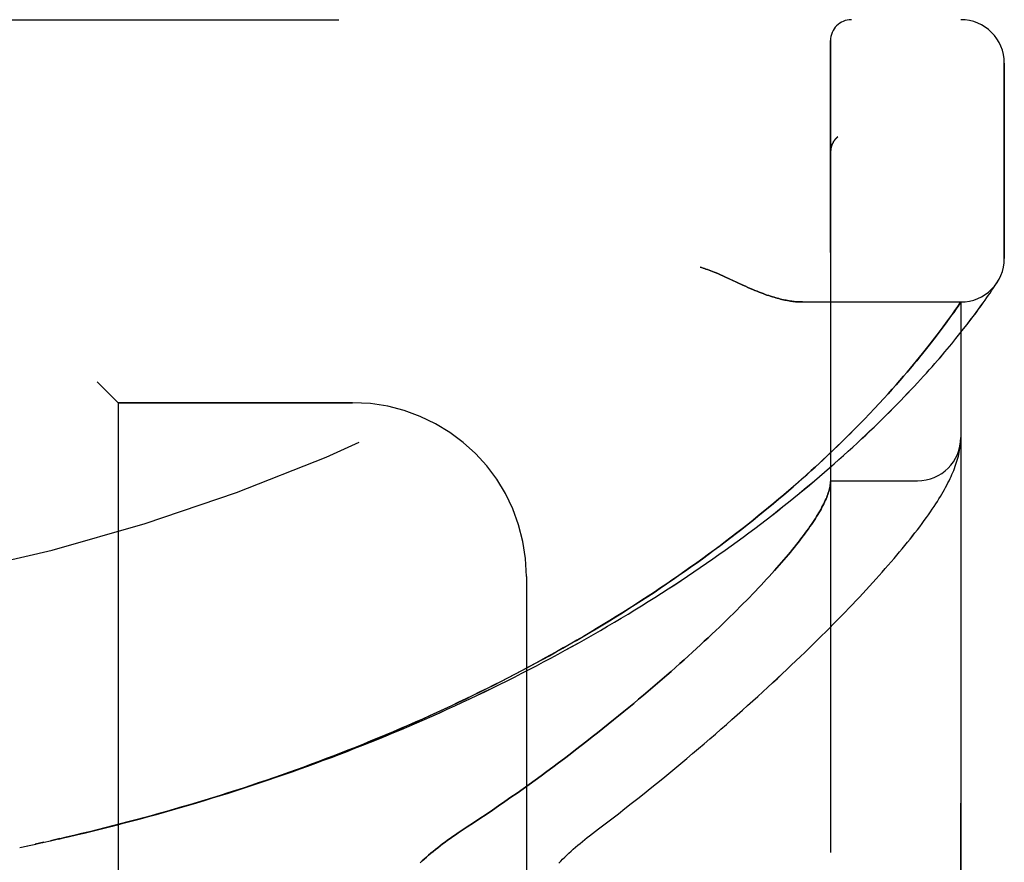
# Model space of a CAD drawing. Header units: inches. Extents: x 0 to 212, y 0 to 138.
# Tile 265 of 269: x 110.9 to 112.32, y 92.8 to 94.02. Entities that reach past the tile are written whole.
import ezdxf

# ---------------------------------------------------------------- set-up
doc = ezdxf.new("R2010")
doc.units = ezdxf.units.IN
doc.header["$LTSCALE"] = 11.6875
doc.header["$MEASUREMENT"] = 0
doc.linetypes.add('HIDDEN', pattern=[0.2, 0.1, -0.1])
doc.layers.add('LEFTHAND_DOOR_ASSEMBLY', color=7, linetype='CONTINUOUS')
doc.layers.add('RIGHTHAND_DOOR_ASSEMBLY', color=7, linetype='CONTINUOUS')

msp = doc.modelspace()

# ---------------------------------------------------------------- linework, layer by layer
at = {"layer": 'LEFTHAND_DOOR_ASSEMBLY', "color": 8, "linetype": 'HIDDEN'}
for p, q in [((110.1951, 94.0159), (112.2588, 94.0159)), ((112.0713, 91.3434), (112.0713, 93.9859)), ((112.3213, 93.6722), (112.3213, 93.9534)), ((112.0816, 93.8472), (112.0814, 93.8471)), ((112.0713, 93.8248), (112.0713, 93.8246)), ((111.9368, 93.6378), (111.945, 93.634)), ((112.3058, 93.63), (112.3077, 93.6328)), ((112.3077, 93.6328), (112.3096, 93.6356)), ((112.3096, 93.6356), (112.3116, 93.6386)), ((112.3113, 93.6382), (112.3109, 93.6377)), ((112.3113, 93.6382), (112.3116, 93.6386)), ((112.2963, 93.616), (112.2987, 93.6194)), ((112.2987, 93.6194), (112.3008, 93.6224)), ((112.3008, 93.6224), (112.3035, 93.6265)), ((112.3035, 93.6265), (112.3058, 93.63)), ((112.0308, 93.6097), (112.2588, 93.6097)), ((112.2534, 93.6019), (112.2588, 93.6097)), ((112.2588, 91.7197), (112.2588, 93.6097)), ((112.2844, 93.5993), (112.2878, 93.6039)), ((112.2878, 93.6039), (112.2909, 93.6083)), ((112.2909, 93.6083), (112.2937, 93.6123)), ((112.2937, 93.6123), (112.2963, 93.616)), ((112.241, 93.5843), (112.2444, 93.589)), ((112.2444, 93.589), (112.2475, 93.5934)), ((112.2475, 93.5934), (112.2503, 93.5974)), ((112.2503, 93.5974), (112.2534, 93.6019)), ((112.2724, 93.5833), (112.2767, 93.5889)), ((112.2767, 93.5889), (112.2807, 93.5943)), ((112.2807, 93.5943), (112.2844, 93.5993)), ((112.2334, 93.574), (112.2374, 93.5793)), ((112.2374, 93.5793), (112.241, 93.5843)), ((112.2628, 93.5709), (112.2678, 93.5772)), ((112.2678, 93.5772), (112.2724, 93.5833)), ((112.2215, 93.5582), (112.2247, 93.5624)), ((112.2247, 93.5624), (112.2292, 93.5683)), ((112.2292, 93.5683), (112.2334, 93.574)), ((112.2518, 93.5571), (112.2575, 93.5641)), ((112.2575, 93.5641), (112.2628, 93.5709)), ((112.2112, 93.5449), (112.2148, 93.5495)), ((112.2148, 93.5495), (112.2182, 93.5539)), ((112.2182, 93.5539), (112.2215, 93.5582)), ((112.2457, 93.5496), (112.2518, 93.5571)), ((112.1995, 93.5304), (112.2035, 93.5354)), ((112.2035, 93.5354), (112.2074, 93.5402)), ((112.2074, 93.5402), (112.2112, 93.5449)), ((112.1862, 93.5143), (112.1908, 93.5198)), ((112.1908, 93.5198), (112.1952, 93.5252)), ((112.1952, 93.5252), (112.1995, 93.5304)), ((112.1764, 93.5028), (112.1814, 93.5087)), ((112.1814, 93.5087), (112.1862, 93.5143)), ((111.0163, 93.4947), (111.0463, 93.4647)), ((112.16, 93.4841), (112.1657, 93.4905)), ((112.1657, 93.4905), (112.1712, 93.4968)), ((112.1712, 93.4968), (112.1764, 93.5028)), ((112.1479, 93.4707), (112.1541, 93.4775)), ((112.1541, 93.4775), (112.16, 93.4841)), ((111.0463, 93.4647), (111.0463, 91.8647)), ((111.3838, 93.4647), (111.0463, 93.4647)), ((112.1345, 93.4563), (112.1414, 93.4636)), ((112.1414, 93.4636), (112.1479, 93.4707)), ((112.12, 93.441), (112.1274, 93.4488)), ((112.1274, 93.4488), (112.1345, 93.4563)), ((112.2582, 93.4041), (112.2583, 93.4048)), ((112.2583, 93.4054), (112.2584, 93.4061)), ((112.2583, 93.4048), (112.2583, 93.4054)), ((112.2584, 93.4061), (112.2585, 93.4068)), ((112.2585, 93.4075), (112.2586, 93.4082)), ((112.2585, 93.4068), (112.2585, 93.4075)), ((112.2586, 93.4089), (112.2587, 93.4096)), ((112.2586, 93.4082), (112.2586, 93.4089)), ((112.2578, 93.4012), (112.2579, 93.402)), ((112.2579, 93.402), (112.258, 93.4027)), ((112.258, 93.4027), (112.2581, 93.4034)), ((112.2581, 93.4034), (112.2582, 93.4041)), ((112.0713, 93.3522), (112.1963, 93.3522)), ((111.6338, 93.2147), (111.6338, 92.1147)), ((110.9048, 92.8247), (110.9163, 92.8271)), ((110.9159, 92.827), (110.9279, 92.8296)), ((110.9271, 92.8294), (110.9395, 92.8321)), ((110.9382, 92.8318), (110.9511, 92.8347)), ((110.9493, 92.8343), (110.9627, 92.8373))]:
    msp.add_line(p, q, dxfattribs=at)
for points in [[(112.0775, 93.8429), (112.0777, 93.8431), (112.0779, 93.8433), (112.078, 93.8436), (112.0782, 93.8438), (112.0784, 93.844), (112.0786, 93.8443), (112.0788, 93.8445), (112.079, 93.8447), (112.0792, 93.8449), (112.0794, 93.8451), (112.0796, 93.8453), (112.0798, 93.8456), (112.08, 93.8458), (112.0802, 93.846), (112.0804, 93.8462), (112.0807, 93.8464), (112.0809, 93.8466), (112.0811, 93.8468), (112.0814, 93.847), (112.0816, 93.8472)], [(112.0733, 93.8355), (112.0731, 93.835), (112.0729, 93.8344), (112.0727, 93.8338), (112.0725, 93.8332), (112.0724, 93.8326), (112.0722, 93.832), (112.0721, 93.8314), (112.0719, 93.8308), (112.0718, 93.8302), (112.0717, 93.8296), (112.0716, 93.829), (112.0715, 93.8284), (112.0715, 93.8277), (112.0714, 93.8271), (112.0713, 93.8265), (112.0713, 93.8259), (112.0713, 93.8252), (112.0713, 93.8248)], [(112.0775, 93.8429), (112.0771, 93.8424), (112.0768, 93.8419), (112.0764, 93.8414), (112.0761, 93.8409), (112.0758, 93.8404), (112.0755, 93.8399), (112.0752, 93.8394), (112.0749, 93.8389), (112.0746, 93.8383), (112.0743, 93.8378), (112.0741, 93.8372), (112.0738, 93.8367), (112.0736, 93.8361), (112.0733, 93.8355)], [(111.8838, 93.6597), (111.8858, 93.6591), (111.8879, 93.6585), (111.89, 93.6578), (111.8921, 93.6571), (111.8943, 93.6563), (111.8966, 93.6555), (111.899, 93.6546), (111.9014, 93.6536), (111.9041, 93.6526), (111.9069, 93.6514), (111.9099, 93.6501), (111.9131, 93.6487), (111.9165, 93.6472), (111.9201, 93.6455)], [(111.9201, 93.6455), (111.9281, 93.6418), (111.9368, 93.6378)], [(111.945, 93.634), (111.9488, 93.6323), (111.9524, 93.6307), (111.9559, 93.6291), (111.9593, 93.6277), (111.9625, 93.6263), (111.9657, 93.6251), (111.9687, 93.6239), (111.9716, 93.6227), (111.9745, 93.6217), (111.9772, 93.6206), (111.9799, 93.6197), (111.9825, 93.6188), (111.9851, 93.618), (111.9876, 93.6172), (111.99, 93.6164), (111.9924, 93.6157), (111.9947, 93.6151), (111.997, 93.6145), (111.9992, 93.6139), (112.0014, 93.6134), (112.0035, 93.6129), (112.0056, 93.6125), (112.0076, 93.6121), (112.0096, 93.6117), (112.0116, 93.6113), (112.0135, 93.611), (112.0154, 93.6108), (112.0172, 93.6105), (112.0191, 93.6103), (112.0208, 93.6101), (112.0226, 93.61), (112.0243, 93.6099), (112.0259, 93.6098), (112.0276, 93.6097), (112.0292, 93.6097), (112.0308, 93.6097)], [(110.9627, 92.8373), (110.9743, 92.8399), (110.9859, 92.8426), (110.9975, 92.8454), (111.0091, 92.8482), (111.0207, 92.851), (111.0323, 92.8539), (111.0438, 92.8569), (111.0554, 92.8599), (111.067, 92.8629), (111.0786, 92.866), (111.0901, 92.8691), (111.1017, 92.8723), (111.1132, 92.8755), (111.1248, 92.8788), (111.1363, 92.8821), (111.1479, 92.8855), (111.1594, 92.8889), (111.1709, 92.8924), (111.1824, 92.8959), (111.1939, 92.8994), (111.2054, 92.903), (111.2168, 92.9067), (111.2283, 92.9104), (111.2397, 92.9142), (111.2512, 92.918), (111.2626, 92.9218), (111.274, 92.9257), (111.2854, 92.9297), (111.2967, 92.9336), (111.3081, 92.9377), (111.3194, 92.9418), (111.3308, 92.9459), (111.3421, 92.9501), (111.3534, 92.9543), (111.3646, 92.9586), (111.3759, 92.9629), (111.3871, 92.9673), (111.3983, 92.9717), (111.4095, 92.9762), (111.4206, 92.9807), (111.4318, 92.9853), (111.4429, 92.9899), (111.454, 92.9946), (111.465, 92.9993), (111.476, 93.004), (111.487, 93.0088), (111.498, 93.0137), (111.509, 93.0186), (111.5199, 93.0235), (111.5308, 93.0285), (111.5416, 93.0335), (111.5524, 93.0386), (111.5632, 93.0437), (111.574, 93.0489), (111.5847, 93.0541), (111.5953, 93.0593), (111.606, 93.0646), (111.6166, 93.0699), (111.6271, 93.0753), (111.6377, 93.0807), (111.6481, 93.0862), (111.6586, 93.0917), (111.669, 93.0972), (111.6793, 93.1028), (111.6896, 93.1084), (111.6999, 93.1141), (111.7101, 93.1198), (111.7202, 93.1255), (111.7303, 93.1312), (111.7404, 93.137), (111.7504, 93.1429), (111.7603, 93.1487), (111.7702, 93.1546), (111.78, 93.1606), (111.7898, 93.1665), (111.7995, 93.1725), (111.8091, 93.1785), (111.8187, 93.1846), (111.8282, 93.1906), (111.8377, 93.1967), (111.8471, 93.2028), (111.8564, 93.209), (111.8656, 93.2151), (111.8748, 93.2213), (111.8839, 93.2275), (111.8929, 93.2337), (111.9019, 93.2399), (111.9108, 93.2462), (111.9195, 93.2524), (111.9283, 93.2587), (111.9369, 93.265), (111.9454, 93.2712), (111.9539, 93.2775), (111.9623, 93.2838), (111.9706, 93.2901), (111.9788, 93.2963), (111.9869, 93.3026), (111.9949, 93.3089), (112.0028, 93.3151), (112.0106, 93.3214), (112.0184, 93.3276), (112.026, 93.3338), (112.0335, 93.3401), (112.041, 93.3463), (112.0483, 93.3524), (112.0556, 93.3586), (112.0627, 93.3647), (112.0697, 93.3708), (112.0766, 93.3769), (112.0834, 93.3829), (112.0901, 93.3889), (112.0967, 93.3949), (112.1032, 93.4008), (112.1096, 93.4066), (112.1159, 93.4125), (112.122, 93.4183), (112.1281, 93.424), (112.134, 93.4297), (112.1398, 93.4353), (112.1455, 93.4409), (112.1511, 93.4464), (112.1566, 93.4519), (112.1619, 93.4573), (112.1671, 93.4626), (112.1723, 93.4678), (112.1773, 93.473), (112.1822, 93.4782), (112.187, 93.4832), (112.1917, 93.4882), (112.1962, 93.4931), (112.2007, 93.498), (112.205, 93.5027), (112.2092, 93.5074), (112.2134, 93.512), (112.2174, 93.5165), (112.2213, 93.5209), (112.2251, 93.5253), (112.2288, 93.5296), (112.2324, 93.5338), (112.2358, 93.5379), (112.2392, 93.5419), (112.2457, 93.5496)], [(110.9604, 92.8368), (110.9716, 92.8393), (110.9827, 92.8419), (110.9938, 92.8446), (111.0049, 92.8472), (111.0161, 92.85), (111.0272, 92.8527), (111.0383, 92.8555), (111.0494, 92.8584), (111.0605, 92.8613), (111.0716, 92.8642), (111.0826, 92.8672), (111.0937, 92.8703), (111.1048, 92.8733), (111.1159, 92.8764), (111.1269, 92.8796), (111.138, 92.8828), (111.149, 92.8861), (111.16, 92.8894), (111.171, 92.8927), (111.182, 92.8961), (111.193, 92.8995), (111.204, 92.903), (111.215, 92.9065), (111.226, 92.9101), (111.2369, 92.9137), (111.2478, 92.9174), (111.2588, 92.9211), (111.2697, 92.9248), (111.2806, 92.9286), (111.2914, 92.9325), (111.3023, 92.9364), (111.3131, 92.9403), (111.324, 92.9443), (111.3348, 92.9483), (111.3455, 92.9524), (111.3563, 92.9565), (111.3671, 92.9606), (111.3778, 92.9648), (111.3885, 92.9691), (111.3992, 92.9734), (111.4098, 92.9777), (111.4205, 92.9821), (111.4311, 92.9865), (111.4417, 92.991), (111.4522, 92.9955), (111.4628, 93.0001), (111.4733, 93.0047), (111.4838, 93.0094), (111.4942, 93.0141), (111.5046, 93.0188), (111.515, 93.0236), (111.5254, 93.0284), (111.5357, 93.0333), (111.546, 93.0382), (111.5563, 93.0432), (111.5665, 93.0482), (111.5767, 93.0532), (111.5869, 93.0583), (111.597, 93.0635), (111.6071, 93.0686), (111.6171, 93.0739), (111.6271, 93.0791), (111.6371, 93.0844), (111.647, 93.0897), (111.6569, 93.0951), (111.6668, 93.1005), (111.6766, 93.106), (111.6863, 93.1115), (111.696, 93.117), (111.7057, 93.1225), (111.7153, 93.1281), (111.7248, 93.1338), (111.7343, 93.1394), (111.7438, 93.1451), (111.7532, 93.1509), (111.7625, 93.1566), (111.7718, 93.1624), (111.7811, 93.1683), (111.7902, 93.1741), (111.7993, 93.18), (111.8084, 93.1859), (111.8174, 93.1918), (111.8263, 93.1978), (111.8352, 93.2038), (111.844, 93.2098), (111.8527, 93.2158), (111.8614, 93.2218), (111.8699, 93.2279), (111.8784, 93.234), (111.8869, 93.24), (111.8952, 93.2461), (111.9035, 93.2523), (111.9117, 93.2584), (111.9199, 93.2645), (111.9279, 93.2707), (111.9359, 93.2768), (111.9438, 93.2829), (111.9516, 93.2891), (111.9593, 93.2952), (111.9669, 93.3013), (111.9744, 93.3075), (111.9818, 93.3136), (111.9892, 93.3197), (111.9964, 93.3258), (112.0036, 93.3318), (112.0106, 93.3378), (112.0175, 93.3438), (112.0242, 93.3497), (112.0307, 93.3555), (112.037, 93.3611), (112.0432, 93.3667), (112.0491, 93.3721), (112.0549, 93.3774), (112.0605, 93.3826), (112.0659, 93.3877), (112.0711, 93.3926), (112.0762, 93.3975), (112.0811, 93.4022), (112.0859, 93.4068), (112.0906, 93.4114), (112.0951, 93.4159), (112.0996, 93.4203), (112.1039, 93.4246), (112.1081, 93.4288), (112.1121, 93.433), (112.12, 93.441)], [(112.2587, 93.4096), (112.2587, 93.4099), (112.2587, 93.4103), (112.2587, 93.4106), (112.2587, 93.411), (112.2588, 93.4114), (112.2588, 93.4118), (112.2588, 93.4121), (112.2588, 93.4125), (112.2588, 93.4129), (112.2588, 93.4132), (112.2588, 93.4136), (112.2588, 93.4139)], [(111.7246, 92.8415), (111.7376, 92.8513), (111.7472, 92.8586), (111.7567, 92.8659), (111.7661, 92.8732), (111.7754, 92.8805), (111.7847, 92.8878), (111.7939, 92.8951), (111.803, 92.9024), (111.812, 92.9097), (111.821, 92.9169), (111.8299, 92.9241), (111.8386, 92.9313), (111.8473, 92.9385), (111.8559, 92.9457), (111.8645, 92.9528), (111.8729, 92.9599), (111.8812, 92.967), (111.8895, 92.974), (111.8976, 92.981), (111.9057, 92.9879), (111.9136, 92.9949), (111.9215, 93.0017), (111.9292, 93.0086), (111.9369, 93.0154), (111.9445, 93.0221), (111.952, 93.0288), (111.9594, 93.0355), (111.9666, 93.0421), (111.9738, 93.0487), (111.9809, 93.0552), (111.9879, 93.0616), (111.9948, 93.068), (112.0016, 93.0744), (112.0083, 93.0807), (112.0149, 93.087), (112.0214, 93.0932), (112.0279, 93.0993), (112.0342, 93.1054), (112.0404, 93.1114), (112.0465, 93.1174), (112.0526, 93.1234), (112.0585, 93.1292), (112.0644, 93.1351), (112.0701, 93.1408), (112.0758, 93.1466), (112.0814, 93.1522), (112.0869, 93.1578), (112.0922, 93.1634), (112.0975, 93.1689), (112.1028, 93.1743), (112.1079, 93.1797), (112.1129, 93.185), (112.1179, 93.1903), (112.1227, 93.1956), (112.1275, 93.2007), (112.1322, 93.2059), (112.1368, 93.211), (112.1413, 93.216), (112.1458, 93.221), (112.1501, 93.2259), (112.1544, 93.2308), (112.1586, 93.2356), (112.1627, 93.2404), (112.1667, 93.2452), (112.1707, 93.2499), (112.1746, 93.2546), (112.1784, 93.2592), (112.1821, 93.2638), (112.1857, 93.2683), (112.1893, 93.2728), (112.1928, 93.2774), (112.1963, 93.2818), (112.1996, 93.2863), (112.2029, 93.2907), (112.2061, 93.295), (112.2092, 93.2993), (112.2121, 93.3035), (112.215, 93.3075), (112.2177, 93.3115), (112.2202, 93.3153), (112.2227, 93.3191), (112.225, 93.3227), (112.2272, 93.3263), (112.2294, 93.3297), (112.2314, 93.3331), (112.2333, 93.3365), (112.2352, 93.3397), (112.2369, 93.3429), (112.2386, 93.3461), (112.2402, 93.3492), (112.2418, 93.3523), (112.2433, 93.3554), (112.2447, 93.3584), (112.246, 93.3614), (112.2473, 93.3643), (112.2485, 93.3673), (112.2497, 93.3702), (112.2507, 93.3732), (112.2518, 93.3761), (112.2527, 93.379), (112.2536, 93.3819), (112.2544, 93.3847), (112.2552, 93.3876), (112.2559, 93.3904), (112.2565, 93.3932), (112.257, 93.396), (112.2574, 93.3986), (112.2578, 93.4012)], [(112.0711, 93.3481), (112.0709, 93.3464), (112.0706, 93.3446), (112.0703, 93.3427), (112.0698, 93.3408), (112.0693, 93.3389), (112.0688, 93.3369), (112.0681, 93.3348), (112.0674, 93.3327), (112.0666, 93.3306), (112.0658, 93.3284), (112.0648, 93.3262), (112.0638, 93.3239), (112.0627, 93.3215), (112.0616, 93.3191), (112.0603, 93.3167), (112.059, 93.3142), (112.0576, 93.3117), (112.0562, 93.3091), (112.0546, 93.3064), (112.053, 93.3037), (112.0513, 93.301), (112.0496, 93.2982), (112.0477, 93.2953), (112.0458, 93.2924), (112.0438, 93.2894), (112.0417, 93.2864), (112.0396, 93.2834), (112.0373, 93.2802), (112.035, 93.2771), (112.0326, 93.2738), (112.0302, 93.2706), (112.0276, 93.2672), (112.025, 93.2638), (112.0223, 93.2604), (112.0195, 93.2569), (112.0166, 93.2534), (112.0136, 93.2497), (112.0106, 93.2461), (112.0074, 93.2424), (112.0042, 93.2386), (112.0009, 93.2348), (111.9975, 93.2309), (111.9941, 93.227), (111.9905, 93.223), (111.9869, 93.2189), (111.9831, 93.2148), (111.9793, 93.2107), (111.9754, 93.2065), (111.9714, 93.2022), (111.9674, 93.1979), (111.9632, 93.1935), (111.9589, 93.1891), (111.9546, 93.1846), (111.9502, 93.1801), (111.9456, 93.1755), (111.941, 93.1708), (111.9363, 93.1661), (111.9315, 93.1613), (111.9266, 93.1565), (111.9216, 93.1517), (111.9165, 93.1467), (111.9114, 93.1418), (111.9061, 93.1367), (111.9007, 93.1317), (111.8953, 93.1265), (111.8897, 93.1213), (111.8841, 93.1161), (111.8784, 93.1108), (111.8725, 93.1055), (111.8666, 93.1001), (111.8606, 93.0947), (111.8545, 93.0892), (111.8483, 93.0837), (111.842, 93.0781), (111.8356, 93.0725), (111.8291, 93.0668), (111.8225, 93.0611), (111.8158, 93.0554), (111.809, 93.0496), (111.8022, 93.0438), (111.7952, 93.0379), (111.7881, 93.032), (111.781, 93.0261), (111.7737, 93.0201), (111.7664, 93.0141), (111.759, 93.0081), (111.7515, 93.002), (111.7439, 92.9959), (111.7362, 92.9898), (111.7284, 92.9837), (111.7206, 92.9775), (111.7127, 92.9714), (111.7046, 92.9652), (111.6965, 92.959), (111.6884, 92.9528), (111.6801, 92.9466), (111.6718, 92.9403), (111.6634, 92.9341), (111.6549, 92.9279), (111.6464, 92.9216), (111.6378, 92.9154), (111.6291, 92.9092), (111.6204, 92.903), (111.6116, 92.8968), (111.6027, 92.8906), (111.5938, 92.8845), (111.5849, 92.8783), (111.5759, 92.8722), (111.5668, 92.8662), (111.5578, 92.8601), (111.5486, 92.8541), (111.5356, 92.8455)], [(112.0713, 93.3512), (112.0713, 93.3509), (112.0713, 93.3506), (112.0713, 93.3503), (112.0713, 93.3499), (112.0712, 93.3495), (112.0712, 93.3491), (112.0711, 93.3486), (112.0711, 93.3481)], [(111.5356, 92.8455), (111.5317, 92.8429), (111.5279, 92.8403), (111.5241, 92.8377), (111.5204, 92.835), (111.5168, 92.8324), (111.5132, 92.8297), (111.5096, 92.827), (111.5062, 92.8243), (111.5028, 92.8216), (111.4995, 92.8189), (111.4962, 92.8162), (111.493, 92.8135), (111.4899, 92.8107), (111.4869, 92.808), (111.4839, 92.8054), (111.481, 92.8027)], [(111.6803, 92.802), (111.6831, 92.8049), (111.6859, 92.8077), (111.6889, 92.8106), (111.6918, 92.8135), (111.6949, 92.8163), (111.698, 92.8192), (111.7012, 92.822), (111.7044, 92.8249), (111.7076, 92.8277), (111.711, 92.8305), (111.7143, 92.8333), (111.7177, 92.836), (111.7212, 92.8388), (111.7246, 92.8415)]]:
    msp.add_lwpolyline(points, dxfattribs=at)
for centre, radius, start, end in [((110.2588, 95.9398), 2.7751, 270, 316.1116), ((112.1013, 93.9859), 0.03, 90, 180), ((112.2588, 93.9534), 0.0625, 0, 90), ((112.2588, 93.6722), 0.0625, 270, 360), ((111.3838, 93.2147), 0.25, 0, 90), ((112.1963, 93.4147), 0.0625, 270, 360)]:
    msp.add_arc(centre, radius, start, end, dxfattribs=at)
at = {"layer": 'RIGHTHAND_DOOR_ASSEMBLY', "color": 8, "linetype": 'HIDDEN'}
for p, q in [((110.1951, 94.0159), (112.2588, 94.0159)), ((112.0713, 93.9859), (112.0713, 91.3434)), ((112.3213, 93.9534), (112.3213, 93.6722)), ((112.0816, 93.8472), (112.0814, 93.8471)), ((112.0713, 93.8246), (112.0713, 93.8248)), ((111.9368, 93.6378), (111.9201, 93.6455)), ((111.945, 93.634), (111.9368, 93.6378)), ((112.3058, 93.63), (112.3077, 93.6328)), ((112.3077, 93.6328), (112.3096, 93.6356)), ((112.3096, 93.6356), (112.3113, 93.6382)), ((112.2963, 93.616), (112.2986, 93.6194)), ((112.2986, 93.6194), (112.3008, 93.6224)), ((112.3008, 93.6224), (112.3035, 93.6265)), ((112.3035, 93.6265), (112.3058, 93.63)), ((112.0308, 93.6097), (112.2588, 93.6097)), ((112.2547, 93.6037), (112.2519, 93.5997)), ((112.2588, 93.6097), (112.2547, 93.6037)), ((112.2588, 93.6097), (112.2588, 91.7197)), ((112.2843, 93.5992), (112.2877, 93.6039)), ((112.2877, 93.6039), (112.2909, 93.6083)), ((112.2909, 93.6083), (112.2937, 93.6123)), ((112.2937, 93.6123), (112.2963, 93.616)), ((112.2454, 93.5905), (112.2421, 93.5859)), ((112.2485, 93.5947), (112.2454, 93.5905)), ((112.2519, 93.5997), (112.2485, 93.5947)), ((112.2724, 93.5832), (112.2767, 93.5889)), ((112.2767, 93.5889), (112.2807, 93.5942)), ((112.2807, 93.5942), (112.2843, 93.5992)), ((112.2348, 93.5758), (112.2306, 93.5702)), ((112.2386, 93.581), (112.2348, 93.5758)), ((112.2421, 93.5859), (112.2386, 93.581)), ((112.2628, 93.5708), (112.2678, 93.5772)), ((112.2678, 93.5772), (112.2724, 93.5832)), ((112.2262, 93.5644), (112.2231, 93.5603)), ((112.2306, 93.5702), (112.2262, 93.5644)), ((112.2518, 93.557), (112.2575, 93.5641)), ((112.2575, 93.5641), (112.2628, 93.5708)), ((112.2165, 93.5517), (112.213, 93.5473)), ((112.2199, 93.5561), (112.2165, 93.5517)), ((112.2231, 93.5603), (112.2199, 93.5561)), ((112.2457, 93.5496), (112.2518, 93.557)), ((112.2036, 93.5354), (112.1995, 93.5304)), ((112.2075, 93.5403), (112.2036, 93.5354)), ((112.1909, 93.5199), (112.1863, 93.5144)), ((112.1953, 93.5252), (112.1909, 93.5199)), ((112.1995, 93.5304), (112.1953, 93.5252)), ((112.1815, 93.5087), (112.1765, 93.5029)), ((112.1863, 93.5144), (112.1815, 93.5087)), ((111.0463, 93.4647), (111.0163, 93.4947)), ((112.1658, 93.4906), (112.1601, 93.4842)), ((112.1712, 93.4968), (112.1658, 93.4906)), ((112.1765, 93.5029), (112.1712, 93.4968)), ((112.1542, 93.4776), (112.148, 93.4708)), ((112.1601, 93.4842), (112.1542, 93.4776)), ((111.0463, 93.4647), (111.0463, 91.8647)), ((111.0463, 93.4647), (111.3838, 93.4647)), ((112.1415, 93.4637), (112.1347, 93.4565)), ((112.148, 93.4708), (112.1415, 93.4637)), ((112.1276, 93.4489), (112.1201, 93.4412)), ((112.1347, 93.4565), (112.1276, 93.4489)), ((112.2582, 93.4041), (112.2583, 93.4048)), ((112.2583, 93.4048), (112.2583, 93.4054)), ((112.2584, 93.4065), (112.2585, 93.4071)), ((112.2585, 93.4071), (112.2586, 93.4078)), ((112.2586, 93.4085), (112.2587, 93.4092)), ((112.2586, 93.4078), (112.2586, 93.4085)), ((112.2578, 93.4012), (112.2579, 93.402)), ((112.2579, 93.402), (112.258, 93.4027)), ((112.258, 93.4027), (112.2581, 93.4034)), ((112.2581, 93.4034), (112.2582, 93.4041)), ((112.0713, 93.3522), (112.1963, 93.3522)), ((111.6338, 93.2147), (111.6338, 92.1147)), ((110.9048, 92.8247), (110.9163, 92.8271)), ((110.9159, 92.827), (110.9279, 92.8296)), ((110.9395, 92.8321), (110.9271, 92.8294)), ((110.9382, 92.8318), (110.9511, 92.8347)), ((110.9627, 92.8373), (110.9493, 92.8343))]:
    msp.add_line(p, q, dxfattribs=at)
for points in [[(112.0816, 93.8472), (112.0814, 93.847), (112.0811, 93.8468), (112.0809, 93.8466), (112.0807, 93.8464), (112.0805, 93.8462), (112.0802, 93.846), (112.08, 93.8458), (112.0798, 93.8456), (112.0796, 93.8454), (112.0794, 93.8451), (112.0792, 93.8449), (112.079, 93.8447), (112.0788, 93.8445), (112.0786, 93.8443), (112.0784, 93.844), (112.0782, 93.8438), (112.078, 93.8436), (112.0779, 93.8434), (112.0777, 93.8431), (112.0775, 93.8429)], [(112.0713, 93.8248), (112.0713, 93.8252), (112.0713, 93.8259), (112.0713, 93.8265), (112.0714, 93.8271), (112.0714, 93.8277), (112.0715, 93.8283), (112.0716, 93.8289), (112.0717, 93.8295), (112.0718, 93.8301), (112.0719, 93.8307), (112.0721, 93.8313), (112.0722, 93.8319), (112.0724, 93.8325), (112.0725, 93.8331), (112.0727, 93.8337), (112.0729, 93.8343), (112.0731, 93.8348), (112.0733, 93.8354)], [(112.0733, 93.8354), (112.0735, 93.836), (112.0738, 93.8366), (112.074, 93.8371), (112.0743, 93.8377), (112.0746, 93.8383), (112.0749, 93.8388), (112.0752, 93.8393), (112.0755, 93.8399), (112.0758, 93.8404), (112.0761, 93.8409), (112.0764, 93.8414), (112.0768, 93.8419), (112.0771, 93.8424), (112.0775, 93.8429)], [(111.9201, 93.6455), (111.9165, 93.6472), (111.9131, 93.6487), (111.9099, 93.6501), (111.9069, 93.6514), (111.9041, 93.6526), (111.9014, 93.6536), (111.899, 93.6546), (111.8966, 93.6555), (111.8943, 93.6563), (111.8921, 93.6571), (111.89, 93.6578), (111.8879, 93.6585), (111.8858, 93.6591), (111.8838, 93.6597)], [(112.0308, 93.6097), (112.0292, 93.6097), (112.0276, 93.6097), (112.0259, 93.6098), (112.0243, 93.6099), (112.0226, 93.61), (112.0208, 93.6101), (112.0191, 93.6103), (112.0172, 93.6105), (112.0154, 93.6108), (112.0135, 93.611), (112.0116, 93.6113), (112.0096, 93.6117), (112.0076, 93.6121), (112.0056, 93.6125), (112.0035, 93.6129), (112.0014, 93.6134), (111.9992, 93.6139), (111.997, 93.6145), (111.9947, 93.6151), (111.9924, 93.6157), (111.99, 93.6164), (111.9876, 93.6172), (111.9851, 93.618), (111.9825, 93.6188), (111.9799, 93.6197), (111.9772, 93.6206), (111.9745, 93.6217), (111.9716, 93.6227), (111.9687, 93.6239), (111.9657, 93.6251), (111.9625, 93.6263), (111.9593, 93.6277), (111.9559, 93.6291), (111.9524, 93.6307), (111.9488, 93.6323), (111.945, 93.634)], [(110.9627, 92.8373), (110.9743, 92.8399), (110.9859, 92.8426), (110.9975, 92.8454), (111.0091, 92.8482), (111.0207, 92.851), (111.0323, 92.8539), (111.0438, 92.8569), (111.0554, 92.8599), (111.067, 92.8629), (111.0786, 92.866), (111.0901, 92.8691), (111.1017, 92.8723), (111.1132, 92.8755), (111.1248, 92.8788), (111.1363, 92.8821), (111.1478, 92.8855), (111.1594, 92.8889), (111.1709, 92.8924), (111.1824, 92.8959), (111.1939, 92.8994), (111.2054, 92.903), (111.2168, 92.9067), (111.2283, 92.9104), (111.2397, 92.9142), (111.2512, 92.918), (111.2626, 92.9218), (111.274, 92.9257), (111.2854, 92.9296), (111.2967, 92.9336), (111.3081, 92.9377), (111.3194, 92.9418), (111.3307, 92.9459), (111.342, 92.9501), (111.3533, 92.9543), (111.3646, 92.9586), (111.3758, 92.9629), (111.3871, 92.9673), (111.3983, 92.9717), (111.4095, 92.9762), (111.4206, 92.9807), (111.4317, 92.9853), (111.4428, 92.9899), (111.4539, 92.9946), (111.465, 92.9993), (111.476, 93.004), (111.487, 93.0088), (111.498, 93.0137), (111.5089, 93.0185), (111.5198, 93.0235), (111.5307, 93.0285), (111.5416, 93.0335), (111.5524, 93.0386), (111.5632, 93.0437), (111.5739, 93.0488), (111.5846, 93.054), (111.5953, 93.0593), (111.606, 93.0646), (111.6166, 93.0699), (111.6271, 93.0753), (111.6376, 93.0807), (111.6481, 93.0862), (111.6585, 93.0917), (111.6689, 93.0972), (111.6793, 93.1028), (111.6896, 93.1084), (111.6998, 93.114), (111.71, 93.1197), (111.7202, 93.1255), (111.7303, 93.1312), (111.7403, 93.137), (111.7503, 93.1429), (111.7603, 93.1487), (111.7701, 93.1546), (111.78, 93.1605), (111.7897, 93.1665), (111.7994, 93.1725), (111.8091, 93.1785), (111.8187, 93.1845), (111.8282, 93.1906), (111.8376, 93.1967), (111.847, 93.2028), (111.8563, 93.209), (111.8656, 93.2151), (111.8748, 93.2213), (111.8839, 93.2275), (111.8929, 93.2337), (111.9018, 93.2399), (111.9107, 93.2462), (111.9195, 93.2524), (111.9282, 93.2587), (111.9369, 93.2649), (111.9454, 93.2712), (111.9539, 93.2775), (111.9622, 93.2838), (111.9705, 93.29), (111.9787, 93.2963), (111.9868, 93.3026), (111.9948, 93.3088), (112.0028, 93.3151), (112.0106, 93.3214), (112.0183, 93.3276), (112.026, 93.3338), (112.0335, 93.34), (112.0409, 93.3462), (112.0483, 93.3524), (112.0555, 93.3586), (112.0627, 93.3647), (112.0697, 93.3708), (112.0766, 93.3768), (112.0834, 93.3829), (112.0901, 93.3889), (112.0967, 93.3948), (112.1032, 93.4007), (112.1096, 93.4066), (112.1158, 93.4125), (112.122, 93.4182), (112.128, 93.424), (112.134, 93.4297), (112.1398, 93.4353), (112.1455, 93.4409), (112.1511, 93.4464), (112.1565, 93.4518), (112.1619, 93.4572), (112.1671, 93.4626), (112.1723, 93.4678), (112.1773, 93.473), (112.1822, 93.4781), (112.187, 93.4832), (112.1916, 93.4882), (112.1962, 93.4931), (112.2006, 93.4979), (112.205, 93.5027), (112.2092, 93.5074), (112.2133, 93.512), (112.2174, 93.5165), (112.2213, 93.5209), (112.2251, 93.5253), (112.2288, 93.5295), (112.2323, 93.5337), (112.2358, 93.5378), (112.2392, 93.5419), (112.2457, 93.5496)], [(112.213, 93.5473), (112.2093, 93.5426), (112.2075, 93.5403)], [(112.1201, 93.4412), (112.1123, 93.4332), (112.1083, 93.429), (112.1041, 93.4248), (112.0998, 93.4205), (112.0954, 93.4161), (112.0908, 93.4117), (112.0862, 93.4071), (112.0814, 93.4025), (112.0765, 93.3977), (112.0714, 93.3929), (112.0662, 93.388), (112.0608, 93.3829), (112.0553, 93.3778), (112.0495, 93.3725), (112.0436, 93.367), (112.0374, 93.3615), (112.0311, 93.3558), (112.0246, 93.3501), (112.0179, 93.3442), (112.0111, 93.3383), (112.0041, 93.3323), (111.9969, 93.3262), (111.9897, 93.3201), (111.9823, 93.314), (111.9749, 93.3079), (111.9674, 93.3017), (111.9598, 93.2956), (111.9521, 93.2895), (111.9443, 93.2833), (111.9364, 93.2772), (111.9284, 93.271), (111.9204, 93.2649), (111.9123, 93.2588), (111.904, 93.2526), (111.8958, 93.2465), (111.8874, 93.2404), (111.879, 93.2343), (111.8704, 93.2283), (111.8619, 93.2222), (111.8532, 93.2161), (111.8445, 93.2101), (111.8357, 93.2041), (111.8268, 93.1981), (111.8179, 93.1922), (111.8089, 93.1862), (111.7998, 93.1803), (111.7907, 93.1744), (111.7816, 93.1686), (111.7723, 93.1627), (111.763, 93.1569), (111.7537, 93.1512), (111.7443, 93.1454), (111.7348, 93.1397), (111.7253, 93.1341), (111.7157, 93.1284), (111.7061, 93.1228), (111.6965, 93.1172), (111.6868, 93.1117), (111.677, 93.1062), (111.6672, 93.1008), (111.6574, 93.0954), (111.6475, 93.09), (111.6375, 93.0846), (111.6276, 93.0793), (111.6176, 93.0741), (111.6075, 93.0689), (111.5974, 93.0637), (111.5873, 93.0585), (111.5771, 93.0534), (111.5669, 93.0484), (111.5567, 93.0434), (111.5464, 93.0384), (111.5361, 93.0335), (111.5258, 93.0286), (111.5154, 93.0238), (111.505, 93.019), (111.4946, 93.0142), (111.4841, 93.0095), (111.4736, 93.0049), (111.4631, 93.0003), (111.4526, 92.9957), (111.442, 92.9912), (111.4314, 92.9867), (111.4208, 92.9822), (111.4101, 92.9779), (111.3995, 92.9735), (111.3888, 92.9692), (111.3781, 92.965), (111.3673, 92.9608), (111.3566, 92.9566), (111.3458, 92.9525), (111.335, 92.9484), (111.3242, 92.9444), (111.3134, 92.9404), (111.3025, 92.9365), (111.2917, 92.9326), (111.2808, 92.9287), (111.2699, 92.9249), (111.259, 92.9212), (111.2481, 92.9175), (111.2371, 92.9138), (111.2262, 92.9102), (111.2152, 92.9066), (111.2042, 92.9031), (111.1932, 92.8996), (111.1822, 92.8962), (111.1712, 92.8928), (111.1602, 92.8894), (111.1491, 92.8861), (111.1381, 92.8829), (111.1271, 92.8797), (111.116, 92.8765), (111.1049, 92.8734), (111.0938, 92.8703), (111.0828, 92.8673), (111.0717, 92.8643), (111.0606, 92.8613), (111.0495, 92.8584), (111.0384, 92.8556), (111.0272, 92.8528), (111.0161, 92.85), (111.005, 92.8473), (110.9939, 92.8446), (110.9827, 92.8419), (110.9716, 92.8394), (110.9605, 92.8368)], [(112.2583, 93.4054), (112.2584, 93.4058), (112.2584, 93.4065)], [(112.2587, 93.4092), (112.2587, 93.4096), (112.2587, 93.4099), (112.2587, 93.4103), (112.2587, 93.4107), (112.2587, 93.411), (112.2588, 93.4114), (112.2588, 93.4118), (112.2588, 93.4121), (112.2588, 93.4125), (112.2588, 93.4129), (112.2588, 93.4132), (112.2588, 93.4136)], [(111.7246, 92.8415), (111.7376, 92.8513), (111.7472, 92.8586), (111.7567, 92.8659), (111.7661, 92.8732), (111.7754, 92.8805), (111.7847, 92.8878), (111.7939, 92.8951), (111.803, 92.9024), (111.812, 92.9097), (111.821, 92.9169), (111.8299, 92.9241), (111.8386, 92.9313), (111.8473, 92.9385), (111.8559, 92.9457), (111.8645, 92.9528), (111.8729, 92.9599), (111.8812, 92.967), (111.8895, 92.974), (111.8976, 92.981), (111.9057, 92.9879), (111.9136, 92.9949), (111.9215, 93.0017), (111.9293, 93.0086), (111.9369, 93.0154), (111.9445, 93.0221), (111.952, 93.0288), (111.9594, 93.0355), (111.9667, 93.0421), (111.9738, 93.0487), (111.9809, 93.0552), (111.9879, 93.0616), (111.9948, 93.0681), (112.0016, 93.0744), (112.0083, 93.0807), (112.0149, 93.087), (112.0215, 93.0932), (112.0279, 93.0993), (112.0342, 93.1054), (112.0404, 93.1115), (112.0465, 93.1174), (112.0526, 93.1234), (112.0585, 93.1293), (112.0644, 93.1351), (112.0701, 93.1408), (112.0758, 93.1466), (112.0814, 93.1522), (112.0869, 93.1578), (112.0922, 93.1634), (112.0976, 93.1689), (112.1028, 93.1743), (112.1079, 93.1797), (112.1129, 93.185), (112.1179, 93.1903), (112.1227, 93.1956), (112.1275, 93.2007), (112.1322, 93.2059), (112.1368, 93.211), (112.1413, 93.216), (112.1458, 93.221), (112.1501, 93.2259), (112.1544, 93.2308), (112.1586, 93.2356), (112.1627, 93.2404), (112.1667, 93.2452), (112.1707, 93.2499), (112.1746, 93.2546), (112.1784, 93.2592), (112.1821, 93.2638), (112.1857, 93.2683), (112.1893, 93.2729), (112.1928, 93.2774), (112.1963, 93.2818), (112.1997, 93.2863), (112.2029, 93.2907), (112.2061, 93.295), (112.2092, 93.2993), (112.2121, 93.3035), (112.215, 93.3075), (112.2177, 93.3115), (112.2202, 93.3153), (112.2227, 93.3191), (112.225, 93.3227), (112.2272, 93.3263), (112.2294, 93.3297), (112.2314, 93.3331), (112.2333, 93.3365), (112.2352, 93.3397), (112.2369, 93.3429), (112.2386, 93.3461), (112.2402, 93.3492), (112.2418, 93.3523), (112.2433, 93.3554), (112.2447, 93.3584), (112.246, 93.3614), (112.2473, 93.3644), (112.2485, 93.3673), (112.2497, 93.3702), (112.2507, 93.3732), (112.2518, 93.3761), (112.2527, 93.379), (112.2536, 93.3819), (112.2544, 93.3847), (112.2552, 93.3876), (112.2559, 93.3904), (112.2565, 93.3932), (112.257, 93.396), (112.2574, 93.3986), (112.2578, 93.4012)], [(111.5356, 92.8455), (111.5486, 92.8541), (111.5578, 92.8601), (111.5668, 92.8662), (111.5759, 92.8722), (111.5849, 92.8783), (111.5938, 92.8845), (111.6027, 92.8906), (111.6116, 92.8968), (111.6204, 92.903), (111.6291, 92.9092), (111.6378, 92.9154), (111.6464, 92.9216), (111.6549, 92.9279), (111.6634, 92.9341), (111.6718, 92.9403), (111.6801, 92.9466), (111.6884, 92.9528), (111.6965, 92.959), (111.7046, 92.9652), (111.7127, 92.9714), (111.7206, 92.9775), (111.7284, 92.9837), (111.7362, 92.9898), (111.7439, 92.9959), (111.7515, 93.002), (111.759, 93.0081), (111.7664, 93.0141), (111.7737, 93.0201), (111.781, 93.0261), (111.7881, 93.032), (111.7952, 93.0379), (111.8022, 93.0438), (111.809, 93.0496), (111.8158, 93.0554), (111.8225, 93.0611), (111.8291, 93.0668), (111.8356, 93.0725), (111.842, 93.0781), (111.8483, 93.0837), (111.8545, 93.0892), (111.8606, 93.0947), (111.8666, 93.1001), (111.8725, 93.1055), (111.8784, 93.1108), (111.8841, 93.1161), (111.8897, 93.1213), (111.8953, 93.1265), (111.9007, 93.1317), (111.9061, 93.1367), (111.9114, 93.1418), (111.9165, 93.1467), (111.9216, 93.1517), (111.9266, 93.1565), (111.9315, 93.1613), (111.9363, 93.1661), (111.941, 93.1708), (111.9456, 93.1755), (111.9502, 93.1801), (111.9546, 93.1846), (111.9589, 93.1891), (111.9632, 93.1935), (111.9674, 93.1979), (111.9714, 93.2022), (111.9754, 93.2065), (111.9793, 93.2107), (111.9831, 93.2148), (111.9869, 93.2189), (111.9905, 93.223), (111.9941, 93.227), (111.9975, 93.2309), (112.0009, 93.2348), (112.0042, 93.2386), (112.0074, 93.2424), (112.0106, 93.2461), (112.0136, 93.2497), (112.0166, 93.2534), (112.0195, 93.2569), (112.0223, 93.2604), (112.025, 93.2638), (112.0276, 93.2672), (112.0302, 93.2706), (112.0326, 93.2738), (112.035, 93.2771), (112.0373, 93.2802), (112.0396, 93.2834), (112.0417, 93.2864), (112.0438, 93.2894), (112.0458, 93.2924), (112.0477, 93.2953), (112.0496, 93.2982), (112.0513, 93.301), (112.053, 93.3037), (112.0546, 93.3064), (112.0562, 93.3091), (112.0576, 93.3117), (112.059, 93.3142), (112.0603, 93.3167), (112.0616, 93.3191), (112.0627, 93.3215), (112.0638, 93.3239), (112.0648, 93.3262), (112.0658, 93.3284), (112.0666, 93.3306), (112.0674, 93.3327), (112.0681, 93.3348), (112.0688, 93.3369), (112.0693, 93.3389), (112.0698, 93.3408), (112.0703, 93.3427), (112.0706, 93.3446), (112.0709, 93.3464), (112.0711, 93.3481)], [(112.0711, 93.3481), (112.0711, 93.3486), (112.0712, 93.3491), (112.0712, 93.3495), (112.0713, 93.3499), (112.0713, 93.3503), (112.0713, 93.3506), (112.0713, 93.3509), (112.0713, 93.3512)], [(111.481, 92.8027), (111.4839, 92.8054), (111.4869, 92.808), (111.4899, 92.8107), (111.493, 92.8135), (111.4962, 92.8162), (111.4995, 92.8189), (111.5028, 92.8216), (111.5062, 92.8243), (111.5096, 92.827), (111.5132, 92.8297), (111.5168, 92.8324), (111.5204, 92.835), (111.5241, 92.8377), (111.5279, 92.8403), (111.5317, 92.8429), (111.5356, 92.8455)], [(111.6803, 92.802), (111.6831, 92.8049), (111.6859, 92.8077), (111.6889, 92.8106), (111.6919, 92.8135), (111.6949, 92.8163), (111.698, 92.8192), (111.7012, 92.8221), (111.7044, 92.8249), (111.7077, 92.8277), (111.711, 92.8305), (111.7143, 92.8333), (111.7177, 92.8361), (111.7212, 92.8388), (111.7246, 92.8415)]]:
    msp.add_lwpolyline(points, dxfattribs=at)
for centre, radius, start, end in [((110.2588, 95.9398), 2.7751, 270, 316.1116), ((112.1013, 93.9859), 0.03, 90, 180), ((112.2588, 93.9534), 0.0625, 0, 90), ((112.2588, 93.6722), 0.0625, 270, 360), ((111.3838, 93.2147), 0.25, 0, 90), ((112.1963, 93.4147), 0.0625, 270, 360)]:
    msp.add_arc(centre, radius, start, end, dxfattribs=at)

doc.saveas('drawing.dxf')
